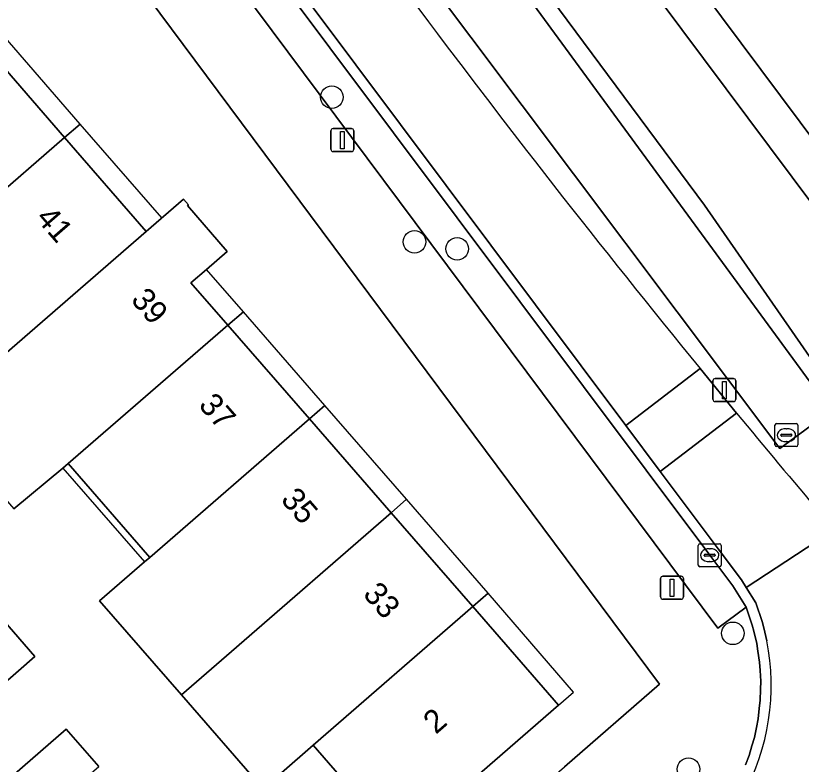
# Model space of a CAD drawing. Extents: x 155887 to 156869, y 383880 to 384678.
# Drawn here: x 156703.11 to 156737.2, y 384411.31 to 384443.81 of the extents above; entities that cross this region are included whole.
import ezdxf

# ---------------------------------------------------------------- set-up
doc = ezdxf.new("R2010")
doc.units = 0
for name, color, linetype in [('IMGEO_Afsluitpaal', 7, 'Continuous'), ('IMGEO_Berm_groen', 7, 'Continuous'), ('IMGEO_Boom', 7, 'Continuous'), ('IMGEO_Erf', 7, 'Continuous'), ('IMGEO_Fietspad_gesloten', 7, 'Continuous'), ('IMGEO_Greppel_droge_sloot', 7, 'Continuous'), ('IMGEO_Groenvoorziening', 7, 'Continuous'), ('IMGEO_Haag', 7, 'Continuous'), ('IMGEO_Kolk', 7, 'Continuous'), ('IMGEO_Lichtmast', 7, 'Continuous'), ('IMGEO_Pand', 7, 'Continuous'), ('IMGEO_Pand_nummerreeks', 7, 'Continuous'), ('IMGEO_Pand_overbouw', 7, 'Continuous'), ('IMGEO_Parkeervlak_open', 7, 'Continuous'), ('IMGEO_Rijbaan_lokaal_gesloten', 7, 'Continuous'), ('IMGEO_Rijbaan_lokaal_open', 7, 'Continuous'), ('IMGEO_Voetpad_open', 7, 'Continuous')]:
    doc.layers.add(name, color=color, linetype=linetype)

msp = doc.modelspace()

# ---------------------------------------------------------------- linework, layer by layer
at = {"layer": 'IMGEO_Afsluitpaal'}
for p, q in [((156733.467, 384428.055), (156734.257, 384428.055)), ((156734.257, 384428.055), (156733.467, 384428.055)), ((156733.367, 384427.155), (156733.367, 384427.955)), ((156733.367, 384427.955), (156733.367, 384427.155)), ((156734.357, 384427.955), (156734.357, 384427.155)), ((156734.357, 384427.155), (156734.357, 384427.955)), ((156734.257, 384427.055), (156733.467, 384427.055)), ((156733.467, 384427.055), (156734.257, 384427.055))]:
    msp.add_line(p, q, dxfattribs=at)
msp.add_lwpolyline([(156733.787, 384427.93), (156733.937, 384427.93), (156733.937, 384427.18), (156733.787, 384427.18), (156733.787, 384427.93)], dxfattribs=at)
for centre, start, end in [((156733.467, 384427.955), 90, 180), ((156733.467, 384427.955), 90, 180), ((156734.257, 384427.955), 0, 90), ((156734.257, 384427.955), 360, 90), ((156733.467, 384427.155), 180, 270), ((156733.467, 384427.155), 180, 270), ((156734.257, 384427.155), 270, 0), ((156734.257, 384427.155), 270, 0)]:
    msp.add_arc(centre, 0.1, start, end, dxfattribs=at)
at = {"layer": 'IMGEO_Berm_groen'}
for points in [[(156742.005, 384422.465), (156741.588, 384423.195), (156733.004, 384435.579), (156710.63, 384465.758)], [(156732.811, 384428.485), (156734.397, 384426.552)]]:
    msp.add_lwpolyline(points, dxfattribs=at)
msp.add_lwpolyline([(156712.224, 384462.546), (156738.501, 384426.651), (156736.277, 384425.025), (156709.445, 384460.748)], close=True, dxfattribs=at)
for centre, radius, start, end in [((157095.633, 384724.629), 468.338, 214.23321, 219.22212), ((157095.798, 384724.775), 468.559, 219.52897, 220.22626)]:
    msp.add_arc(centre, radius, start, end, dxfattribs=at)
at = {"layer": 'IMGEO_Boom'}
for centre in [(156716.827, 384440.272), (156720.413, 384433.991), (156722.271, 384433.691), (156734.234, 384416.994), (156732.308, 384411.101)]:
    msp.add_circle(centre, 0.489, dxfattribs=at)
at = {"layer": 'IMGEO_Erf'}
msp.add_lwpolyline([(156700.276, 384456.121), (156695.077, 384451.562), (156694.403, 384450.97), (156698.149, 384446.663), (156701.693, 384442.588), (156705.233, 384438.518), (156708.777, 384434.442), (156710.394, 384435.844), (156710.604, 384435.602), (156710.558, 384435.563), (156712.285, 384433.571), (156711.392, 384432.797), (156710.716, 384432.212), (156712.316, 384430.372), (156715.857, 384426.301), (156719.397, 384422.231), (156722.944, 384418.152), (156726.667, 384413.871), (156722.356, 384410.125), (156723.799, 384408.491), (156726.923, 384411.201), (156731.05, 384414.782)], close=True, dxfattribs=at)
for points in [[(156719.74, 384407.853), (156716.018, 384412.134), (156715.791, 384411.937), (156713.843, 384410.244), (156710.299, 384414.324), (156706.752, 384418.407), (156708.698, 384420.095), (156708.925, 384420.291), (156705.385, 384424.363), (156705.158, 384424.166), (156703.023, 384422.397)], [(156701.888, 384418.352), (156703.945, 384415.988), (156700.143, 384412.681)], [(156702.283, 384410.209), (156705.299, 384412.836), (156706.715, 384411.21)]]:
    msp.add_lwpolyline(points, dxfattribs=at)
at = {"layer": 'IMGEO_Fietspad_gesloten'}
msp.add_lwpolyline([(156829.644, 384321.55), (156794.611, 384368.257), (156790.032, 384374.386), (156786.635, 384378.933), (156755.816, 384420.182), (156752.409, 384424.742), (156673.852, 384529.885), (156671.16, 384527.565), (156674.821, 384522.667), (156704.959, 384482.356), (156711.065, 384474.144), (156711.211, 384473.888), (156716.533, 384466.816), (156746.629, 384426.496), (156756.695, 384413.1), (156780.368, 384381.357), (156791.786, 384366.121), (156791.933, 384365.945), (156822.101, 384325.753), (156823.908, 384323.325), (156828.151, 384317.576), (156829.644, 384321.55)], dxfattribs=at)
at = {"layer": 'IMGEO_Greppel_droge_sloot'}
msp.add_lwpolyline([(156736.277, 384425.025), (156738.501, 384426.651), (156712.224, 384462.546), (156709.445, 384460.748)], close=True, dxfattribs=at)
at = {"layer": 'IMGEO_Groenvoorziening'}
for points in [[(156713.934, 384467.441), (156745.358, 384425.354), (156745.736, 384424.918), (156745.891, 384424.766), (156746.166, 384424.529)], [(156746.629, 384426.496), (156716.533, 384466.816)]]:
    msp.add_lwpolyline(points, dxfattribs=at)
at = {"layer": 'IMGEO_Haag'}
for points in [[(156713.934, 384467.441), (156745.358, 384425.354), (156745.736, 384424.918), (156745.891, 384424.766), (156746.166, 384424.529)], [(156746.629, 384426.496), (156716.533, 384466.816)]]:
    msp.add_lwpolyline(points, dxfattribs=at)
at = {"layer": 'IMGEO_Kolk'}
for p, q in [((156736.054, 384425.173), (156736.054, 384426.025)), ((156736.129, 384426.099), (156736.981, 384426.099)), ((156737.055, 384426.025), (156737.055, 384425.173)), ((156736.542, 384425.879), (156736.567, 384425.879)), ((156736.313, 384425.593), (156736.313, 384425.605)), ((156736.751, 384425.556), (156736.353, 384425.556)), ((156736.356, 384425.642), (156736.754, 384425.642)), ((156736.565, 384425.319), (156736.54, 384425.319)), ((156736.797, 384425.605), (156736.797, 384425.593)), ((156736.981, 384425.099), (156736.129, 384425.099)), ((156732.802, 384420.886), (156733.654, 384420.886)), ((156732.727, 384419.96), (156732.727, 384420.812)), ((156733.215, 384420.666), (156733.24, 384420.666)), ((156733.728, 384420.812), (156733.728, 384419.96)), ((156732.986, 384420.38), (156732.986, 384420.392)), ((156733.424, 384420.343), (156733.026, 384420.343)), ((156733.029, 384420.429), (156733.427, 384420.429)), ((156733.47, 384420.392), (156733.47, 384420.38)), ((156733.654, 384419.886), (156732.802, 384419.886)), ((156733.238, 384420.106), (156733.213, 384420.106))]:
    msp.add_line(p, q, dxfattribs=at)
for points in [[(156736.054, 384425.173), (156736.054, 384426.025)], [(156736.129, 384426.099), (156736.981, 384426.099)], [(156737.055, 384426.025), (156737.055, 384425.173)], [(156736.981, 384425.099), (156736.129, 384425.099)], [(156732.802, 384420.886), (156733.654, 384420.886)], [(156732.727, 384419.96), (156732.727, 384420.812)], [(156733.728, 384420.812), (156733.728, 384419.96)], [(156733.654, 384419.886), (156732.802, 384419.886)]]:
    msp.add_lwpolyline(points, dxfattribs=at)
for centre, radius, start, end in [((156736.131, 384426.023), 0.0765, 91.552, 178.448), ((156736.131, 384426.023), 0.0765, 91.552, 178.448), ((156736.979, 384426.023), 0.0765, 1.552, 88.448), ((156736.979, 384426.023), 0.0765, 1.552, 88.448), ((156736.353, 384425.602), 0.0403, 85.8775, 175.7526), ((156736.35, 384425.592), 0.0366, 178.938, 274.7102), ((156736.754, 384425.599), 0.043, 264.8664, 352.4533), ((156736.758, 384425.604), 0.0386, 1.7309, 96.639), ((156736.131, 384425.175), 0.0765, 181.552, 268.448), ((156736.131, 384425.175), 0.0765, 181.552, 268.448), ((156736.979, 384425.175), 0.0765, 271.552, 358.448), ((156736.979, 384425.175), 0.0765, 271.552, 358.448), ((156732.804, 384420.81), 0.0765, 91.552, 178.448), ((156732.804, 384420.81), 0.0765, 91.552, 178.448), ((156733.652, 384420.81), 0.0765, 1.552, 88.448), ((156733.652, 384420.81), 0.0765, 1.552, 88.448), ((156733.026, 384420.389), 0.0403, 85.8775, 175.7526), ((156733.023, 384420.379), 0.0366, 178.938, 274.7102), ((156733.427, 384420.386), 0.043, 264.8664, 352.4533), ((156733.431, 384420.391), 0.0386, 1.7309, 96.639), ((156732.804, 384419.962), 0.0765, 181.552, 268.448), ((156732.804, 384419.962), 0.0765, 181.552, 268.448), ((156733.652, 384419.962), 0.0765, 271.552, 358.448), ((156733.652, 384419.962), 0.0765, 271.552, 358.448)]:
    msp.add_arc(centre, radius, start, end, dxfattribs=at)
for centre, major_axis, ratio, start_param, end_param in [((156736.541, 384425.599), (-0.387, 0.002), 0.722429, 4.712389, 7.853982), ((156736.566, 384425.599), (-0.39, 0.002), 0.717154, 1.570796, 4.712389), ((156733.214, 384420.386), (-0.387, 0.002), 0.722429, 4.712389, 7.853982), ((156733.239, 384420.386), (-0.39, 0.002), 0.717154, 1.570796, 4.712389)]:
    msp.add_ellipse(centre, major_axis=major_axis, ratio=ratio, start_param=start_param, end_param=end_param, dxfattribs=at)
at = {"layer": 'IMGEO_Lichtmast'}
for p, q in [((156716.789, 384438.008), (156716.789, 384438.808)), ((156716.789, 384438.808), (156716.789, 384438.008)), ((156716.889, 384438.908), (156717.679, 384438.908)), ((156717.679, 384438.908), (156716.889, 384438.908)), ((156717.779, 384438.808), (156717.779, 384438.008)), ((156717.779, 384438.008), (156717.779, 384438.808)), ((156717.679, 384437.908), (156716.889, 384437.908)), ((156716.889, 384437.908), (156717.679, 384437.908)), ((156731.097, 384418.572), (156731.097, 384419.372)), ((156731.097, 384419.372), (156731.097, 384418.572)), ((156731.197, 384419.472), (156731.987, 384419.472)), ((156731.987, 384419.472), (156731.197, 384419.472)), ((156732.087, 384419.372), (156732.087, 384418.572)), ((156732.087, 384418.572), (156732.087, 384419.372)), ((156731.987, 384418.472), (156731.197, 384418.472)), ((156731.197, 384418.472), (156731.987, 384418.472))]:
    msp.add_line(p, q, dxfattribs=at)
for points in [[(156717.209, 384438.783), (156717.359, 384438.783), (156717.359, 384438.033), (156717.209, 384438.033), (156717.209, 384438.783)], [(156731.517, 384419.347), (156731.667, 384419.347), (156731.667, 384418.597), (156731.517, 384418.597), (156731.517, 384419.347)]]:
    msp.add_lwpolyline(points, dxfattribs=at)
for centre, start, end in [((156716.889, 384438.808), 90, 180), ((156716.889, 384438.808), 90, 180), ((156717.679, 384438.808), 0, 90), ((156717.679, 384438.808), 360, 90), ((156716.889, 384438.008), 180, 270), ((156716.889, 384438.008), 180, 270), ((156717.679, 384438.008), 270, 0), ((156717.679, 384438.008), 270, 0), ((156731.197, 384419.372), 90, 180), ((156731.197, 384419.372), 90, 180), ((156731.987, 384419.372), 0, 90), ((156731.987, 384419.372), 360, 90), ((156731.197, 384418.572), 180, 270), ((156731.197, 384418.572), 180, 270), ((156731.987, 384418.572), 270, 0), ((156731.987, 384418.572), 270, 0)]:
    msp.add_arc(centre, 0.1, start, end, dxfattribs=at)
at = {"layer": 'IMGEO_Pand'}
for points in [[(156701.693, 384442.588), (156694.765, 384436.575), (156698.305, 384432.505), (156705.233, 384438.518)], [(156701.845, 384428.433), (156708.777, 384434.442), (156705.233, 384438.518), (156698.305, 384432.505)], [(156712.316, 384430.372), (156710.716, 384432.212), (156711.392, 384432.797), (156712.285, 384433.571), (156710.558, 384435.563), (156710.604, 384435.602), (156710.394, 384435.844), (156708.777, 384434.442), (156701.845, 384428.433), (156701.619, 384428.237), (156699.53, 384426.426), (156703.023, 384422.397), (156705.158, 384424.166), (156705.385, 384424.363)], [(156708.925, 384420.291), (156715.857, 384426.301), (156712.316, 384430.372), (156705.385, 384424.363)], [(156708.925, 384420.291), (156708.698, 384420.095), (156706.752, 384418.407), (156710.299, 384414.324), (156712.471, 384416.212), (156719.397, 384422.231), (156715.857, 384426.301)], [(156722.944, 384418.152), (156719.397, 384422.231), (156712.471, 384416.212), (156710.299, 384414.324), (156713.843, 384410.244), (156715.791, 384411.937), (156716.018, 384412.134)], [(156701.105, 384417.671), (156698.087, 384415.045), (156700.143, 384412.681), (156703.945, 384415.988), (156701.888, 384418.352)], [(156722.944, 384418.152), (156716.018, 384412.134), (156719.74, 384407.853), (156720.212, 384408.263), (156721.671, 384406.612), (156723.799, 384408.491), (156722.356, 384410.125), (156726.667, 384413.871)], [(156703.696, 384408.586), (156706.715, 384411.21), (156705.299, 384412.836), (156702.283, 384410.209)]]:
    msp.add_lwpolyline(points, close=True, dxfattribs=at)
at = {"layer": 'IMGEO_Pand_overbouw'}
for points in [[(156701.693, 384442.588), (156705.233, 384438.518), (156705.908, 384439.104), (156702.369, 384443.175)], [(156705.233, 384438.518), (156708.777, 384434.442), (156709.452, 384435.028), (156705.908, 384439.104)], [(156710.716, 384432.212), (156712.316, 384430.372), (156712.991, 384430.957), (156711.392, 384432.797)], [(156715.857, 384426.301), (156716.531, 384426.886), (156712.991, 384430.957), (156712.316, 384430.372)], [(156715.857, 384426.301), (156719.397, 384422.231), (156720.07, 384422.816), (156716.531, 384426.886)], [(156708.925, 384420.291), (156705.385, 384424.363), (156705.158, 384424.166), (156708.698, 384420.095)], [(156722.944, 384418.152), (156723.616, 384418.736), (156720.07, 384422.816), (156719.397, 384422.231)], [(156722.944, 384418.152), (156726.667, 384413.871), (156727.321, 384414.446), (156723.616, 384418.736)]]:
    msp.add_lwpolyline(points, close=True, dxfattribs=at)
at = {"layer": 'IMGEO_Parkeervlak_open'}
msp.add_lwpolyline([(156705.779, 384457.077), (156704.549, 384456.158), (156733.574, 384417.219), (156734.813, 384418.125), (156734.224, 384419.063), (156733.227, 384420.386)], close=True, dxfattribs=at)
at = {"layer": 'IMGEO_Rijbaan_lokaal_gesloten'}
for points in [[(156710.63, 384465.758), (156733.004, 384435.579), (156741.588, 384423.195), (156745.358, 384425.354), (156713.934, 384467.441)], [(156707.246, 384463.43), (156703.802, 384460.43), (156703.831, 384460.391), (156706.146, 384457.354), (156729.583, 384426.024), (156732.811, 384428.485)], [(156734.397, 384426.552), (156731.084, 384424.019), (156733.595, 384420.662), (156734.608, 384419.317), (156734.814, 384418.987), (156738.72, 384421.546), (156738.053, 384422.176)], [(156738.72, 384421.546), (156734.814, 384418.987), (156735.229, 384418.323), (156735.506, 384417.506), (156735.574, 384417.226), (156735.711, 384416.668)]]:
    msp.add_lwpolyline(points, dxfattribs=at)
for centre, radius, start, end in [((157095.633, 384724.629), 468.338, 214.23321, 219.22212), ((157095.798, 384724.775), 468.559, 219.52897, 220.22626), ((156725.91, 384414.748), 9.987, 331.4762, 11.083)]:
    msp.add_arc(centre, radius, start, end, dxfattribs=at)
at = {"layer": 'IMGEO_Rijbaan_lokaal_open'}
for points in [[(156735.711, 384416.668), (156735.574, 384417.226), (156735.506, 384417.506), (156735.229, 384418.323), (156734.814, 384418.987), (156734.608, 384419.317), (156733.595, 384420.662), (156731.084, 384424.019), (156729.583, 384426.024), (156706.146, 384457.354), (156703.831, 384460.391), (156703.802, 384460.43), (156701.975, 384462.895), (156700.196, 384465.251), (156698.993, 384466.897), (156695.415, 384471.69), (156695.405, 384471.703), (156691.168, 384477.37)], [(156701.605, 384462.621), (156703.454, 384460.126), (156705.779, 384457.077), (156733.227, 384420.386), (156734.224, 384419.063), (156734.813, 384418.125), (156735.074, 384417.347), (156735.138, 384417.081), (156735.266, 384416.549), (156735.315, 384416.224), (156735.389, 384415.738), (156735.411, 384415.386), (156735.44, 384414.918), (156735.432, 384414.554), (156735.421, 384414.098), (156735.379, 384413.727), (156735.33, 384413.282), (156735.255, 384412.911), (156735.169, 384412.478), (156735.061, 384412.11), (156734.938, 384411.69), (156734.779, 384411.282)]]:
    msp.add_lwpolyline(points, dxfattribs=at)
msp.add_lwpolyline([(156734.397, 384426.552), (156732.811, 384428.485), (156729.583, 384426.024), (156731.084, 384424.019)], close=True, dxfattribs=at)
msp.add_arc((156725.91, 384414.748), 9.987, 331.4762, 11.083, dxfattribs=at)
at = {"layer": 'IMGEO_Voetpad_open'}
for points in [[(156734.779, 384411.282), (156734.938, 384411.69), (156735.061, 384412.11), (156735.169, 384412.478), (156735.255, 384412.911), (156735.33, 384413.282), (156735.379, 384413.727), (156735.421, 384414.098), (156735.432, 384414.554), (156735.44, 384414.918), (156735.411, 384415.386), (156735.389, 384415.738), (156735.315, 384416.224), (156735.266, 384416.549), (156735.138, 384417.081), (156735.074, 384417.347), (156734.813, 384418.125), (156733.574, 384417.219), (156704.549, 384456.158), (156705.779, 384457.077), (156703.454, 384460.126), (156699.656, 384456.806)], [(156700.276, 384456.121), (156731.05, 384414.782), (156726.923, 384411.201)]]:
    msp.add_lwpolyline(points, dxfattribs=at)

# ---------------------------------------------------------------- texts
at = {"layer": 'IMGEO_Pand_nummerreeks'}
for s, rotation, p in [('41', 311.0071, (156703.946, 384434.997)), ('39', 310.8116, (156708.068, 384431.451)), ('37', 311.0071, (156711.006, 384426.878)), ('35', 311.0071, (156714.574, 384422.775)), ('33', 311.0071, (156718.141, 384418.672)), ('2', 40.9833, (156721.342, 384412.582))]:
    msp.add_text(s, height=1, rotation=rotation, dxfattribs=at).set_placement(p)

doc.saveas('drawing.dxf')
